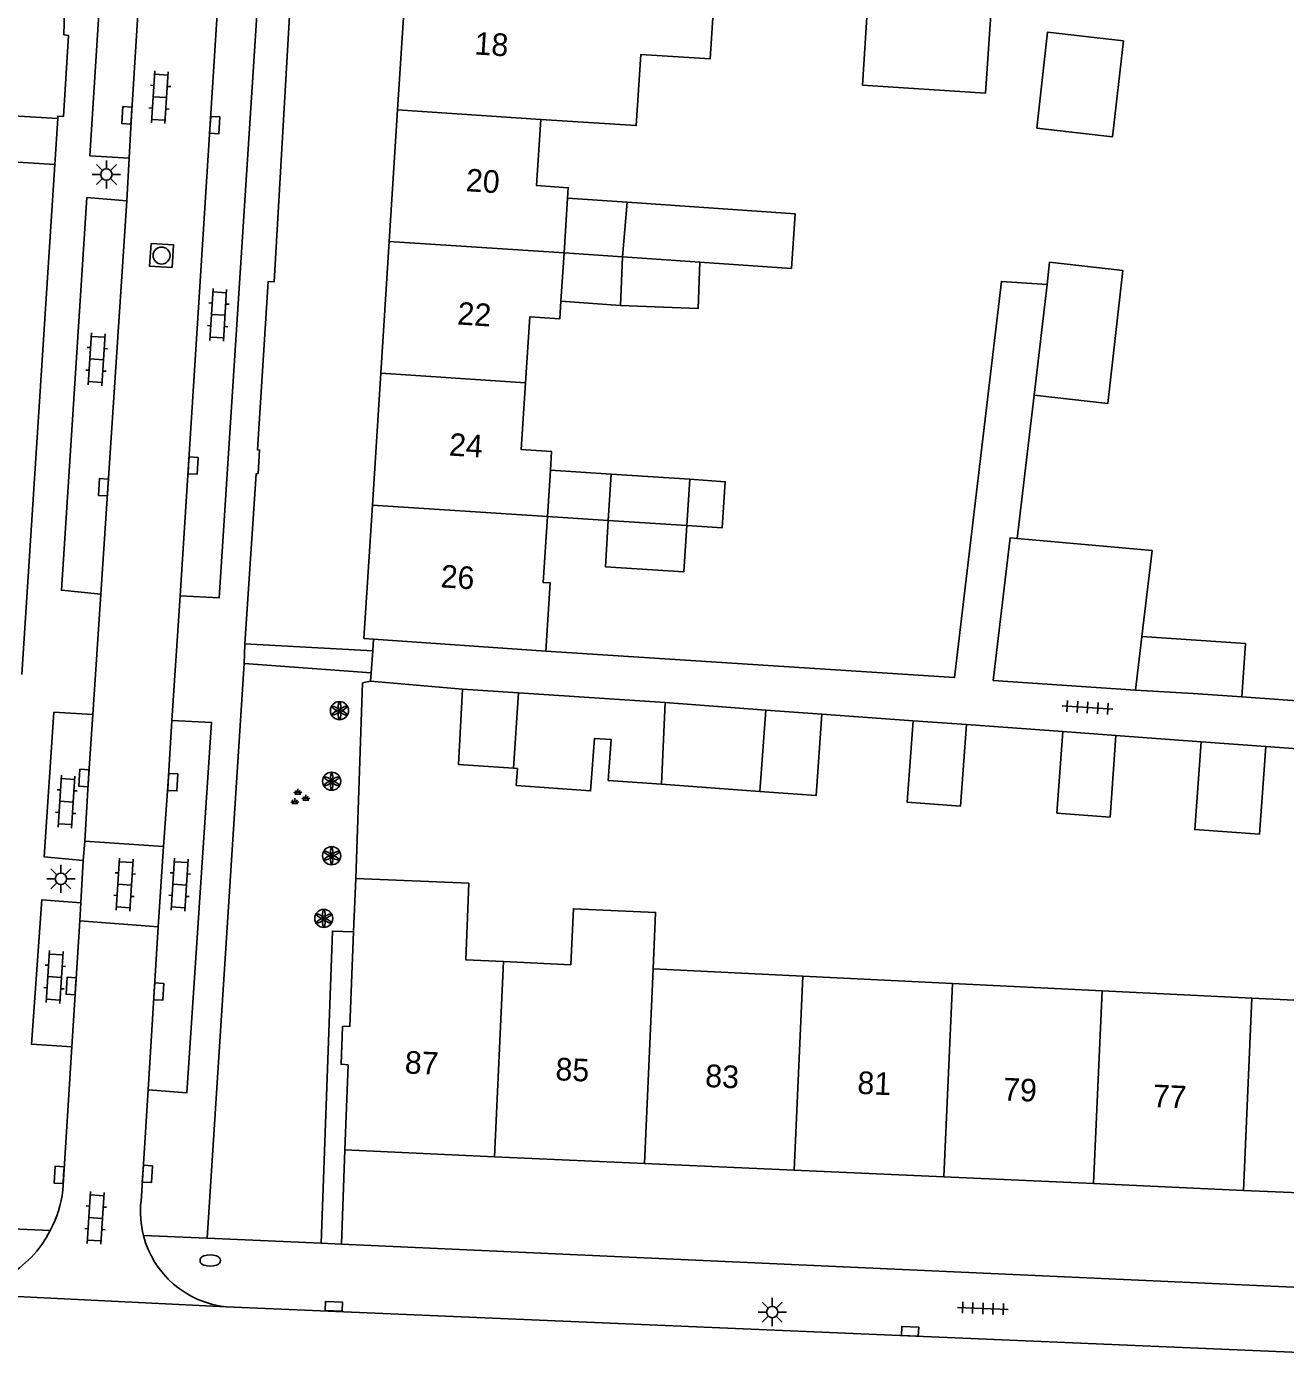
# Model space of a CAD drawing. Extents: x 132994 to 136000, y 393499 to 395512.
# Drawn here: x 133057.6 to 133113.3, y 395185.2 to 395243.6 of the extents above; entities that cross this region are included whole.
import ezdxf

# ---------------------------------------------------------------- set-up
doc = ezdxf.new("R2010")
doc.units = 0
for name, color, linetype in [('gg-afsc-erfafscheiding', 7, 'Continuous'), ('gg-afsc-hekwerk', 7, 'Continuous'), ('gg-afsc-muur', 7, 'Continuous'), ('gg-anno-huisnummerreeks BGT', 7, 'Continuous'), ('gg-bbg-bijgebouw', 7, 'Continuous'), ('gg-bbg-gedigitaliseerde bebouwing', 7, 'Continuous'), ('gg-bbg-gedigitaliseerde bijgebouw', 7, 'Continuous'), ('gg-bbg-hoofdgebouw', 7, 'Continuous'), ('gg-bbg-luifel en loopbrug', 7, 'Continuous'), ('gg-bbg-tussenscheiding', 7, 'Continuous'), ('gg-knt-verharding', 7, 'Continuous'), ('gt-grn-weggrens', 7, 'Continuous'), ('gt-symb-brandkraan', 7, 'Continuous'), ('gt-symb-groenvak', 7, 'Continuous'), ('gt-symb-klinker verharding', 7, 'Continuous'), ('gt-symb-kolk', 7, 'Continuous'), ('gt-symb-lichtmast', 7, 'Continuous'), ('gt-symb-rioolschacht', 7, 'Continuous'), ('gt-symb-solitaire heester', 7, 'Continuous'), ('gt-symb-tegel verharding', 7, 'Continuous')]:
    doc.layers.add(name, color=color, linetype=linetype)

# ---------------------------------------------------------------- blocks, each defined once
blk = doc.blocks.new('gt0-TEG1')
at = {"layer": 'gt-symb-tegel verharding'}
for p, q in [((-1.125, 0), (1.125, 0)), ((-0.9, -0.25), (-0.9, 0.25)), ((-0.45, -0.25), (-0.45, 0.25)), ((0, -0.25), (0, 0.25)), ((0.45, -0.25), (0.45, 0.25)), ((0.9, -0.25), (0.9, 0.25))]:
    blk.add_line(p, q, dxfattribs=at)
blk = doc.blocks.new('gt0-SH')
at = {"layer": 'gt-symb-solitaire heester'}
blk.add_circle((0, 0), 0.4, dxfattribs=at)
for centre, start, end in [((-0.346, 0.2), 270, 30), ((-0.346, -0.2), 330, 90), ((0, 0.4), 210, 330), ((0.346, 0.2), 150, 270), ((0.346, -0.2), 90, 210), ((0, -0.4), 30, 150)]:
    blk.add_arc(centre, 0.4, start, end, dxfattribs=at)
blk = doc.blocks.new('gt0-GRVAK')
at = {"layer": 'gt-symb-groenvak'}
for p, q in [((-0.11, 0.189), (-0.228, 0.24)), ((-0.182, 0.153), (0.088, 0.153)), ((-0.091, 0.211), (-0.156, 0.322)), ((-0.047, 0.214), (-0.047, 0.393)), ((-0.004, 0.211), (0.061, 0.322)), ((0.015, 0.189), (0.133, 0.24)), ((0.262, -0.052), (0.197, 0.059)), ((0.305, -0.049), (0.305, 0.13)), ((0.349, -0.052), (0.414, 0.059)), ((-0.245, -0.228), (-0.363, -0.177)), ((-0.318, -0.264), (-0.047, -0.264)), ((-0.226, -0.206), (-0.291, -0.095)), ((-0.183, -0.203), (-0.183, -0.024)), ((-0.139, -0.206), (-0.074, -0.095)), ((-0.12, -0.228), (-0.002, -0.177)), ((0.243, -0.074), (0.125, -0.023)), ((0.17, -0.11), (0.441, -0.11)), ((0.368, -0.074), (0.486, -0.023))]:
    blk.add_line(p, q, dxfattribs=at)
blk = doc.blocks.new('gt0-RS')
at = {"layer": 'gt-symb-rioolschacht'}
blk.add_lwpolyline([(-0.5, -0.5), (0.5, -0.5), (0.5, 0.5), (-0.5, 0.5)], close=True, dxfattribs=at)
blk.add_circle((0, 0), 0.375, dxfattribs=at)
blk = doc.blocks.new('gt0-KOLK')
at = {"layer": 'gt-symb-kolk'}
blk.add_lwpolyline([(0, 0), (0.375, 0), (0.375, 0.4), (-0.375, 0.4), (-0.375, 0), (0, 0)], dxfattribs=at)
blk = doc.blocks.new('gt0-KL1')
at = {"layer": 'gt-symb-klinker verharding'}
for p, q in [((-1.15, 0.3), (1.15, 0.3)), ((-1, -0.3), (-1, 0.3)), ((-0.5, 0.3), (-0.5, 0.45)), ((0, -0.3), (0, 0.3)), ((0.5, 0.3), (0.5, 0.45)), ((1, -0.3), (1, 0.3)), ((-1.15, -0.3), (1.15, -0.3)), ((-0.5, -0.45), (-0.5, -0.3)), ((0.5, -0.45), (0.5, -0.3))]:
    blk.add_line(p, q, dxfattribs=at)
blk = doc.blocks.new('gt0-LMAST')
at = {"layer": 'gt-symb-lichtmast'}
for p, q in [((-0.005, 0.246), (-0.005, 0.621)), ((-0.182, 0.173), (-0.447, 0.438)), ((0.172, 0.173), (0.437, 0.438)), ((-0.255, -0.004), (-0.63, -0.004)), ((-0.182, -0.181), (-0.447, -0.446)), ((-0.005, -0.254), (-0.005, -0.629)), ((0.437, -0.446), (0.172, -0.181)), ((0.245, -0.004), (0.62, -0.004))]:
    blk.add_line(p, q, dxfattribs=at)
blk.add_circle((-0.005, -0.004), 0.25, dxfattribs=at)
blk = doc.blocks.new('gt0-BR')
at = {"layer": 'gt-symb-brandkraan'}
for centre, radius, start, end in [((-0.244, 0), 0.206, 107.56694, 252.43307), ((0.599, -2.664), 3, 106.89205, 107.56694), ((0, -0.691), 0.938, 73.10799, 106.89205), ((-0.599, -2.664), 3, 72.43309, 73.10799), ((0.244, 0), 0.206, 287.56695, 72.43309), ((0.599, 2.664), 3, 252.43307, 253.10797), ((0, 0.691), 0.938, 253.10797, 286.89206), ((-0.599, 2.664), 3, 286.89206, 287.56695)]:
    blk.add_arc(centre, radius, start, end, dxfattribs=at)

msp = doc.modelspace()

# ---------------------------------------------------------------- linework, layer by layer
at = {"layer": 'gg-afsc-erfafscheiding'}
for p, q in [((133053.96, 395239.83), (133058.979, 395239.513)), ((133054.46, 395237.76), (133058.847, 395237.483)), ((133102.169, 395227.28), (133101.422, 395220.941)), ((133072.454, 395214.564), (133072.807, 395214.634)), ((133076.877, 395214.278), (133072.807, 395214.634)), ((133111.363, 395213.934), (133118.513, 395213.442)), ((133092.787, 395213.176), (133096.826, 395212.883)), ((133103.443, 395212.401), (133099.18, 395212.712)), ((133109.564, 395211.955), (133105.796, 395212.229)), ((133116.181, 395211.472), (133112.421, 395211.747))]:
    msp.add_line(p, q, dxfattribs=at)
msp.add_lwpolyline([(133080.574, 395215.965), (133098.654, 395214.789), (133100.727, 395232.313), (133102.746, 395232.181)], dxfattribs=at)
at = {"layer": 'gg-afsc-hekwerk'}
for p, q in [((133072.836, 395215.007), (133072.911, 395215.974)), ((133072.911, 395215.974), (133072.951, 395216.49)), ((133072.807, 395214.634), (133072.836, 395215.007))]:
    msp.add_line(p, q, dxfattribs=at)
at = {"layer": 'gg-afsc-muur'}
msp.add_line((133072.16, 395205.91), (133072.454, 395214.564), dxfattribs=at)
at = {"layer": 'gg-bbg-bijgebouw'}
for p, q in [((133076.877, 395214.278), (133079.365, 395214.114)), ((133100.365, 395214.664), (133106.661, 395214.227))]:
    msp.add_line(p, q, dxfattribs=at)
msp.add_lwpolyline([(133076.877, 395214.278), (133076.706, 395210.95), (133079.144, 395210.781)], dxfattribs=at)
at = {"layer": 'gg-bbg-gedigitaliseerde bebouwing'}
for p, q in [((133081.378, 395233.574), (133081.532, 395235.995)), ((133081.378, 395233.574), (133081.24, 395231.432)), ((133080.645, 395221.916), (133080.776, 395223.971)), ((133072.951, 395216.49), (133080.574, 395215.965)), ((133081.68, 395202.084), (133078.693, 395202.229)), ((133091.941, 395201.585), (133085.317, 395201.907)), ((133098.564, 395201.262), (133091.941, 395201.585)), ((133098.564, 395201.262), (133105.188, 395200.94)), ((133111.812, 395200.618), (133105.188, 395200.94)), ((133118.436, 395200.296), (133111.812, 395200.618))]:
    msp.add_line(p, q, dxfattribs=at)
for points in [[(133080.346, 395239.475), (133084.572, 395239.204), (133084.774, 395242.354), (133087.843, 395242.157), (133088.019, 395244.905)], [(133081.532, 395235.995), (133081.561, 395236.457), (133080.158, 395236.547), (133080.346, 395239.475)], [(133081.24, 395231.432), (133081.19, 395230.663), (133079.863, 395230.748), (133079.676, 395227.832)], [(133080.776, 395223.971), (133080.828, 395224.785), (133079.486, 395224.871), (133079.676, 395227.832)], [(133080.574, 395215.965), (133080.766, 395218.979), (133080.459, 395218.999), (133080.645, 395221.916)], [(133072.16, 395205.91), (133077.16, 395205.7), (133077.025, 395202.31), (133078.693, 395202.229)], [(133085.317, 395201.907), (133085.429, 395204.402), (133081.791, 395204.565), (133081.68, 395202.084)]]:
    msp.add_lwpolyline(points, dxfattribs=at)
at = {"layer": 'gg-bbg-gedigitaliseerde bijgebouw'}
for p, q in [((133084.167, 395235.815), (133083.965, 395233.397)), ((133083.877, 395231.252), (133083.965, 395233.397)), ((133083.467, 395223.786), (133083.335, 395221.741)), ((133086.939, 395223.562), (133083.467, 395223.786)), ((133086.807, 395221.517), (133086.939, 395223.562)), ((133106.661, 395214.227), (133106.941, 395216.607)), ((133079.365, 395214.114), (133085.845, 395213.683)), ((133085.683, 395210.07), (133085.845, 395213.683)), ((133090.043, 395209.753), (133090.306, 395213.357)), ((133090.306, 395213.357), (133092.787, 395213.176)), ((133099.18, 395212.712), (133096.826, 395212.883)), ((133105.796, 395212.229), (133103.443, 395212.401)), ((133112.421, 395211.747), (133109.564, 395211.955))]:
    msp.add_line(p, q, dxfattribs=at)
for points in [[(133094.574, 395240.992), (133094.798, 395244.464), (133100.251, 395244.112), (133100.027, 395240.64), (133094.574, 395240.992)], [(133102.288, 395239.09), (133102.764, 395243.329), (133106.123, 395242.952), (133105.647, 395238.713), (133102.288, 395239.09)], [(133084.167, 395235.815), (133091.6, 395235.308), (133091.435, 395232.887), (133087.387, 395233.164)], [(133087.387, 395233.164), (133087.304, 395231.112), (133083.877, 395231.252)], [(133086.807, 395221.517), (133086.675, 395219.471), (133083.203, 395219.695), (133083.335, 395221.741)], [(133100.365, 395214.664), (133101.108, 395220.969), (133101.422, 395220.941)], [(133106.941, 395216.607), (133107.389, 395220.409), (133101.422, 395220.941)], [(133092.787, 395213.176), (133092.524, 395209.572), (133090.043, 395209.753)], [(133096.826, 395212.883), (133096.563, 395209.277), (133098.917, 395209.106), (133099.18, 395212.712)], [(133085.683, 395210.07), (133083.33, 395210.242), (133083.462, 395212.045), (133082.72, 395212.099), (133082.551, 395209.776), (133079.261, 395210.016), (133079.316, 395210.769), (133079.144, 395210.781)], [(133103.443, 395212.401), (133103.18, 395208.795), (133105.534, 395208.624), (133105.796, 395212.229)], [(133109.564, 395211.955), (133109.281, 395208.068), (133112.138, 395207.86), (133112.421, 395211.747)]]:
    msp.add_lwpolyline(points, dxfattribs=at)
at = {"layer": 'gg-bbg-hoofdgebouw'}
for p, q in [((133074.011, 395239.906), (133074.382, 395245.735)), ((133073.639, 395234.078), (133074.011, 395239.906)), ((133073.268, 395228.25), (133073.639, 395234.078)), ((133072.896, 395222.421), (133073.268, 395228.25)), ((133072.16, 395205.91), (133072.066, 395203.543)), ((133071.681, 395193.9), (133078.306, 395193.602)), ((133078.306, 395193.602), (133084.931, 395193.304)), ((133084.931, 395193.304), (133091.556, 395193.007)), ((133091.556, 395193.007), (133098.181, 395192.709)), ((133098.181, 395192.709), (133104.806, 395192.411)), ((133104.806, 395192.411), (133111.431, 395192.113)), ((133111.431, 395192.113), (133118.056, 395191.816))]:
    msp.add_line(p, q, dxfattribs=at)
for points in [[(133072.951, 395216.49), (133072.52, 395216.52), (133072.896, 395222.421)], [(133072.066, 395203.543), (133071.9, 395199.37), (133071.58, 395199.36), (133071.51, 395197.69), (133071.82, 395197.66), (133071.681, 395193.9)]]:
    msp.add_lwpolyline(points, dxfattribs=at)
at = {"layer": 'gg-bbg-luifel en loopbrug'}
for p, q in [((133081.532, 395235.995), (133084.167, 395235.815)), ((133081.378, 395233.574), (133083.965, 395233.397)), ((133102.746, 395232.181), (133102.169, 395227.28)), ((133083.877, 395231.252), (133081.24, 395231.432)), ((133083.467, 395223.786), (133080.776, 395223.971)), ((133083.335, 395221.741), (133080.645, 395221.916)), ((133090.306, 395213.357), (133085.845, 395213.683)), ((133090.043, 395209.753), (133085.683, 395210.07))]:
    msp.add_line(p, q, dxfattribs=at)
for points in [[(133102.746, 395232.181), (133102.856, 395233.159), (133106.098, 395232.795), (133105.438, 395226.913), (133102.169, 395227.28)], [(133086.939, 395223.562), (133088.509, 395223.454), (133088.368, 395221.41), (133086.807, 395221.517)], [(133111.363, 395213.934), (133111.525, 395216.292), (133106.941, 395216.607)], [(133106.661, 395214.227), (133109.214, 395214.082), (133111.363, 395213.934)]]:
    msp.add_lwpolyline(points, dxfattribs=at)
at = {"layer": 'gg-bbg-tussenscheiding'}
for p, q in [((133074.011, 395239.906), (133080.346, 395239.475)), ((133073.639, 395234.078), (133081.376, 395233.574)), ((133081.376, 395233.574), (133081.378, 395233.574)), ((133083.965, 395233.397), (133087.387, 395233.164)), ((133073.268, 395228.25), (133079.676, 395227.832)), ((133072.896, 395222.421), (133080.645, 395221.916)), ((133086.807, 395221.517), (133083.335, 395221.741)), ((133079.365, 395214.114), (133079.144, 395210.781)), ((133078.306, 395193.602), (133078.693, 395202.229)), ((133084.931, 395193.304), (133085.317, 395201.907)), ((133091.556, 395193.007), (133091.941, 395201.585)), ((133098.181, 395192.709), (133098.564, 395201.262)), ((133104.806, 395192.411), (133105.188, 395200.94)), ((133111.431, 395192.113), (133111.812, 395200.618))]:
    msp.add_line(p, q, dxfattribs=at)
at = {"layer": 'gg-knt-verharding'}
for p, q in [((133062.133, 395237.758), (133062.028, 395235.876)), ((133058.847, 395237.483), (133057.385, 395214.93)), ((133060.889, 395218.486), (133062.028, 395235.876)), ((133060.889, 395218.486), (133060.528, 395213.155)), ((133064.018, 395212.887), (133064.395, 395218.4)), ((133072.911, 395215.974), (133067.255, 395216.286)), ((133065.586, 395189.992), (133067.225, 395215.416)), ((133067.225, 395215.416), (133072.836, 395215.007)), ((133060.1, 395206.705), (133060.174, 395207.55)), ((133060.174, 395207.55), (133063.659, 395207.323)), ((133063.659, 395207.323), (133063.412, 395203.76)), ((133060.1, 395206.705), (133060, 395204.831)), ((133059.948, 395204.03), (133060, 395204.831)), ((133059.948, 395204.03), (133059.597, 395198.457)), ((133059.948, 395204.03), (133063.412, 395203.76)), ((133063.412, 395203.76), (133062.972, 395196.561)), ((133059.198, 395192.123), (133059.597, 395198.457)), ((133062.661, 395191.631), (133062.972, 395196.561)), ((133071.681, 395193.9), (133071.527, 395189.735)), ((133070.628, 395189.774), (133065.586, 395189.992)), ((133071.527, 395189.735), (133070.628, 395189.774)), ((133071.527, 395189.735), (133131.258, 395187.03)), ((133053.972, 395187.57), (133066.42, 395186.963)), ((133114.808, 395184.899), (133066.42, 395186.963))]:
    msp.add_line(p, q, dxfattribs=at)
for points in [[(133061.589, 395281.532), (133059.955, 395254.921), (133060.204, 395254.905), (133059.754, 395247.702), (133059.505, 395247.717), (133059.433, 395246.518), (133059.677, 395246.494), (133059.542, 395244.735), (133059.292, 395244.754), (133059.248, 395243.22), (133059.454, 395243.182), (133059.236, 395239.609), (133058.986, 395239.624), (133058.979, 395239.513)], [(133064.395, 395218.4), (133066.115, 395218.323), (133070.146, 395280.604)], [(133063.918, 395266.137), (133062.188, 395266.233), (133060.399, 395237.872), (133062.133, 395237.758)], [(133062.133, 395237.758), (133062.237, 395239.648), (133062.965, 395251.208), (133063.863, 395265.224)], [(133067.337, 395265.003), (133067.299, 395264.099), (133064.395, 395218.4)], [(133067.255, 395216.286), (133067.754, 395223.799), (133067.837, 395223.819), (133067.907, 395224.852), (133067.82, 395224.86), (133068.29, 395232.306), (133068.55, 395232.29), (133069.452, 395247.911)], [(133062.028, 395235.876), (133060.262, 395236.021), (133059.141, 395218.652), (133060.889, 395218.486)], [(133060.528, 395213.155), (133058.803, 395213.254), (133058.381, 395206.862), (133060.1, 395206.705)], [(133060.174, 395207.55), (133060.337, 395210.339), (133060.528, 395213.155)], [(133062.972, 395196.561), (133064.683, 395196.423), (133065.783, 395212.806), (133064.018, 395212.887)], [(133064.018, 395212.887), (133063.867, 395210.175), (133063.659, 395207.323)], [(133060, 395204.831), (133058.274, 395204.964), (133057.821, 395198.576), (133059.597, 395198.457)], [(133072.066, 395203.543), (133071.127, 395203.582), (133070.628, 395189.774)]]:
    msp.add_lwpolyline(points, dxfattribs=at)
for centre, radius, start, end in [((133054.082, 395192.722), 5.151, 332.35708, 353.32509), ((133066.868, 395191.165), 4.233, 173.68568, 194.38355), ((133054.08, 395192.722), 5.153, 268.80235, 332.3685), ((133066.859, 395191.164), 4.224, 194.39558, 264.02819)]:
    msp.add_arc(centre, radius, start, end, dxfattribs=at)
at = {"layer": 'gt-grn-weggrens'}
for p, q in [((133058.847, 395237.483), (133058.979, 395239.513)), ((133067.255, 395216.286), (133067.225, 395215.416)), ((133058.645, 395190.332), (133055.871, 395190.454)), ((133062.768, 395190.114), (133065.586, 395189.992))]:
    msp.add_line(p, q, dxfattribs=at)

# ---------------------------------------------------------------- block references
at = {"layer": 'gt-symb-brandkraan'}
msp.add_blockref('gt0-BR', (133065.72, 395189.01), dxfattribs=at)
at = {"layer": 'gt-symb-groenvak'}
msp.add_blockref('gt0-GRVAK', (133069.645, 395209.479), dxfattribs=at)
at = {"layer": 'gt-symb-klinker verharding'}
for p, rotation in [((133063.494, 395240.458), 86.33074590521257), ((133066.077, 395230.832), 86.38792501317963), ((133060.697, 395228.864), 86.33074590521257), ((133059.361, 395209.305), 86.33074590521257), ((133061.94, 395205.631), 86.3307459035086), ((133064.37, 395205.631), 86.3307459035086), ((133058.842, 395201.548), 86.33074590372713), ((133060.651, 395190.893), 86.33074590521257)]:
    msp.add_blockref('gt0-KL1', p, dxfattribs=dict(at, rotation=rotation))
at = {"layer": 'gt-symb-kolk'}
for p, rotation in [((133062.237, 395239.648), 86.84560781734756), ((133065.72, 395239.237), -93.61207498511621), ((133064.764, 395224.18), -93.66925409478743), ((133061.197, 395223.196), 86.27357411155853), ((133060.337, 395210.339), 86.67392639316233), ((133063.867, 395210.175), -93.15439218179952), ((133059.766, 395201.136), 86.3879250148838), ((133063.247, 395200.917), -93.32607360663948), ((133059.237, 395192.785), 87.07752733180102), ((133062.742, 395192.854), -93.78359025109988), ((133071.178, 395186.784), -2.464663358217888), ((133096.674, 395185.68), -2.4646633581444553)]:
    msp.add_blockref('gt0-KOLK', p, dxfattribs=dict(at, rotation=rotation))
at = {"layer": 'gt-symb-lichtmast'}
for p in [(133061.131, 395237.046), (133059.119, 395205.895), (133090.592, 395186.734)]:
    msp.add_blockref('gt0-LMAST', p, dxfattribs=at)
at = {"layer": 'gt-symb-rioolschacht', "rotation": 86.55950512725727}
msp.add_blockref('gt0-RS', (133063.571, 395233.455), dxfattribs=at)
at = {"layer": 'gt-symb-solitaire heester'}
for p in [(133071.441, 395213.328), (133071.094, 395210.207), (133071.094, 395206.912), (133070.747, 395204.137)]:
    msp.add_blockref('gt0-SH', p, dxfattribs=at)
at = {"layer": 'gt-symb-tegel verharding'}
for p, rotation in [((133104.538, 395213.467), -3.787374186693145), ((133099.908, 395186.892), -2.12109639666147)]:
    msp.add_blockref('gt0-TEG1', p, dxfattribs=dict(at, rotation=rotation))

# ---------------------------------------------------------------- texts
at = {"layer": 'gg-anno-huisnummerreeks BGT'}
for s, rotation, p in [('18', 356.3, (133077.396, 395242.354)), ('20', 356.3, (133077.011, 395236.305)), ('22', 356.3, (133076.635, 395230.41)), ('24', 356.3, (133076.266, 395224.613)), ('26', 356.3, (133075.894, 395218.785)), ('87', 357.4, (133074.316, 395197.286)), ('85', 357.4, (133080.982, 395196.986)), ('83', 357.4, (133087.607, 395196.688)), ('81', 357.4, (133094.339, 395196.386)), ('79', 357.4, (133100.784, 395196.096)), ('77', 357.4, (133107.405, 395195.798))]:
    msp.add_text(s, height=1, rotation=rotation, dxfattribs=at).set_placement(p)

doc.saveas('drawing.dxf')
